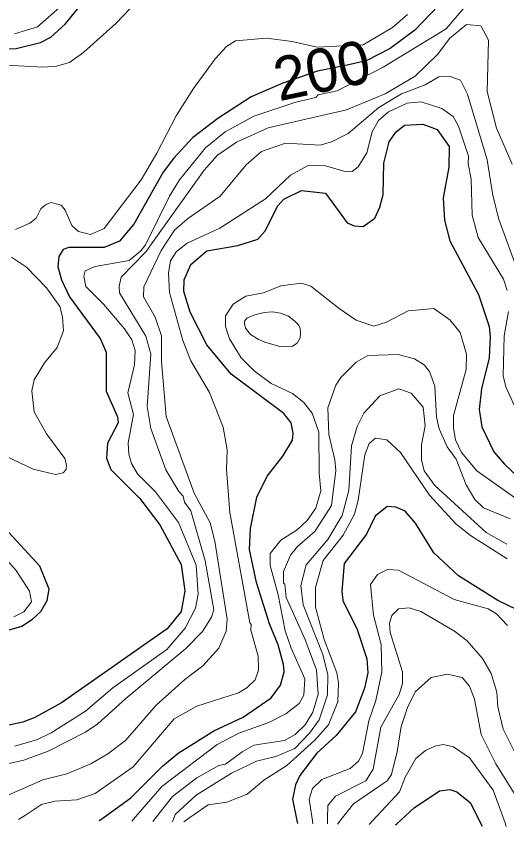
# Model space of a CAD drawing. Extents: x 673.6 to 698.9, y 7012 to 7040.1.
# Drawn here: x 679.882 to 680.788, y 7012.249 to 7013.744 of the extents above; entities that cross this region are included whole.
import ezdxf
from ezdxf.enums import TextEntityAlignment as Align

# ---------------------------------------------------------------- set-up
doc = ezdxf.new("R2010")
doc.units = 0
doc.header["$LTSCALE"] = 0.032
doc.layers.add('1', color=7, linetype='Continuous', lineweight=25)
doc.layers.add('2', color=7, linetype='Continuous', lineweight=13)
doc.layers.add('61', color=7, linetype='Continuous')

msp = doc.modelspace()

# ---------------------------------------------------------------- linework, layer by layer
at = {"layer": '1'}
for points in [[(679.8404, 7013.6837), (679.8827, 7013.6845), (679.9275, 7013.6954), (679.9462, 7013.7054), (679.9728, 7013.7295), (680.0618, 7013.8381), (680.0851, 7013.8582), (680.1223, 7013.8832), (680.184, 7013.9069), (680.2049, 7013.9186), (680.2589, 7013.9696), (680.2949, 7013.9958), (680.3279, 7014.0035), (680.4324, 7014.0026), (680.4595, 7014.0173), (680.464, 7014.0229), (680.4711, 7014.0889), (680.4763, 7014.1054), (680.4955, 7014.124), (680.516, 7014.125), (680.5409, 7014.1069), (680.574, 7014.0699), (680.584, 7014.0643), (680.5994, 7014.0668)], [(680.6771, 7013.7797), (680.6187, 7013.718), (680.573, 7013.6841), (680.5286, 7013.6614), (680.4938, 7013.6537), (680.4387, 7013.6426), (680.3747, 7013.6205), (680.3166, 7013.595), (680.2549, 7013.5553), (680.2077, 7013.5196), (680.1727, 7013.4815), (680.1539, 7013.4561), (680.0994, 7013.3605), (680.0732, 7013.3288), (680.0449, 7013.3174), (679.9798, 7013.3172), (679.9689, 7013.3136), (679.9609, 7013.3008), (679.9593, 7013.2815), (679.9658, 7013.2576), (679.9807, 7013.2261), (680.0378, 7013.1492), (680.0486, 7013.1241), (680.0488, 7013.0519), (680.0697, 7013.005), (680.0707, 7012.9938), (680.0512, 7012.9565), (680.0489, 7012.9288), (680.0572, 7012.9078), (680.1106, 7012.8543), (680.1479, 7012.8057), (680.1868, 7012.7326), (680.1941, 7012.6841), (680.1869, 7012.6458), (680.1612, 7012.6139), (679.9658, 7012.4772), (679.9168, 7012.4502), (679.8946, 7012.4414), (679.8691, 7012.4363)], [(680.0358, 7012.2599), (680.0406, 7012.2634), (680.0944, 7012.3022), (680.1525, 7012.3602), (680.1815, 7012.3843), (680.2475, 7012.4256), (680.3017, 7012.4508), (680.3532, 7012.4862), (680.3706, 7012.51), (680.3773, 7012.5343), (680.3763, 7012.5481), (680.3662, 7012.5842), (680.3502, 7012.6232), (680.3259, 7012.6993), (680.3134, 7012.7602), (680.315, 7012.7991), (680.3266, 7012.8566), (680.3459, 7012.8954), (680.3747, 7012.9323), (680.3927, 7012.9617), (680.3938, 7012.9746), (680.3899, 7012.9935), (680.3769, 7013.0112), (680.2794, 7013.0833), (680.2345, 7013.1379), (680.2038, 7013.1982), (680.192, 7013.236), (680.1927, 7013.2576), (680.2048, 7013.2858), (680.2345, 7013.3108), (680.2919, 7013.3209), (680.3289, 7013.3325), (680.3426, 7013.3489), (680.365, 7013.3934), (680.3767, 7013.4067), (680.4095, 7013.4224), (680.4534, 7013.4176), (680.4938, 7013.3628), (680.5068, 7013.3575), (680.5232, 7013.3559), (680.5447, 7013.3713), (680.5541, 7013.3916), (680.5598, 7013.4151), (680.5614, 7013.4725), (680.5714, 7013.512), (680.5834, 7013.5298), (680.5993, 7013.5431), (680.6335, 7013.5448), (680.6595, 7013.5348), (680.6822, 7013.5038), (680.6814, 7013.4657), (680.6708, 7013.4088), (680.6736, 7013.3675), (680.6833, 7013.3293), (680.7358, 7013.2306), (680.7555, 7013.1714), (680.7578, 7013.1525), (680.7555, 7013.1135), (680.7417, 7013.0567), (680.7374, 7013.0182), (680.7422, 7012.9864), (680.7642, 7012.9404), (680.7838, 7012.9176), (680.8666, 7012.8386)], [(680.6989, 7012.7114), (680.6538, 7012.7541), (680.6196, 7012.8089), (680.6005, 7012.8311), (680.5832, 7012.838), (680.5673, 7012.8397), (680.5451, 7012.8216), (680.5292, 7012.7885), (680.4879, 7012.7341), (680.4835, 7012.6834), (680.4858, 7012.6661), (680.5123, 7012.6127), (680.5302, 7012.5587), (680.5318, 7012.5328), (680.5253, 7012.5045), (680.5091, 7012.4608), (680.473, 7012.4169), (680.4375, 7012.3845), (680.406, 7012.3431), (680.3981, 7012.3258), (680.3924, 7012.2994), (680.4005, 7012.2605), (680.4017, 7012.2547)], [(679.8519, 7012.6073), (679.8926, 7012.619), (679.9125, 7012.6313), (679.9279, 7012.6459), (679.9395, 7012.666), (679.9434, 7012.6869), (679.9264, 7012.7294), (679.8475, 7012.8143)], [(680.8721, 7012.567), (680.8639, 7012.6011), (680.8514, 7012.6245), (680.8243, 7012.641), (680.7715, 7012.6658), (680.6989, 7012.7114)], [(680.583, 7012.252), (680.5854, 7012.2542), (680.6173, 7012.2834), (680.6638, 7012.3147), (680.6829, 7012.3172), (680.6962, 7012.313), (680.7211, 7012.293), (680.7407, 7012.254), (680.7428, 7012.2497)]]:
    msp.add_lwpolyline(points, dxfattribs=at)
at = {"layer": '2'}
for points in [[(680.1048, 7013.7703), (680.0669, 7013.7308), (680.0075, 7013.6777), (679.9811, 7013.6583), (679.957, 7013.6518), (679.9318, 7013.6501), (679.8643, 7013.6533)], [(680.7154, 7013.7662), (680.6765, 7013.7208), (680.5601, 7013.6496), (680.4751, 7013.6061), (680.4403, 7013.5987), (680.4358, 7013.5939), (680.3988, 7013.5851), (680.3212, 7013.5595), (680.2686, 7013.5307), (680.2322, 7013.5008), (680.1842, 7013.442), (680.1656, 7013.4122), (680.1209, 7013.322), (680.1127, 7013.3112), (680.0909, 7013.2933), (680.0281, 7013.2821), (680.0101, 7013.2742), (680.0076, 7013.2642), (680.0108, 7013.2452), (680.0443, 7013.2123), (680.0827, 7013.1675), (680.0961, 7013.1466), (680.102, 7013.1273), (680.1012, 7013.1008), (680.0883, 7013.0493), (680.0988, 7013.009), (680.089, 7012.9569), (680.0903, 7012.9361), (680.0955, 7012.919), (680.1063, 7012.8997), (680.1397, 7012.8663), (680.182, 7012.8099), (680.2147, 7012.7313), (680.2187, 7012.6779), (680.2137, 7012.6521), (680.1947, 7012.6149), (680.1607, 7012.5755), (680.0611, 7012.5052), (680.0106, 7012.4616), (679.9472, 7012.4217), (679.9218, 7012.4097), (679.8797, 7012.3975)], [(679.9622, 7013.76), (679.9216, 7013.7242), (679.8791, 7013.7116)], [(679.8809, 7013.3506), (679.9076, 7013.3619), (679.9196, 7013.3716), (679.9277, 7013.3885), (679.9365, 7013.3962), (679.947, 7013.4001), (679.9657, 7013.3952), (679.9729, 7013.3858), (679.9853, 7013.3579), (679.9977, 7013.3465), (680.0199, 7013.3411), (680.0448, 7013.3521), (680.1132, 7013.442), (680.1424, 7013.491), (680.1779, 7013.5599), (680.2097, 7013.6106), (680.2499, 7013.6651), (680.2706, 7013.6878), (680.2874, 7013.6984), (680.3446, 7013.7031), (680.3921, 7013.6975), (680.4383, 7013.687), (680.5233, 7013.6911), (680.5774, 7013.7229), (680.6048, 7013.7468)], [(679.8436, 7012.3597), (679.8968, 7012.3712), (679.9412, 7012.388), (680.0106, 7012.4231), (680.0333, 7012.4384), (680.0846, 7012.4854), (680.1956, 7012.5775), (680.2265, 7012.6091), (680.243, 7012.6353), (680.2475, 7012.6491), (680.2312, 7012.7392), (680.2048, 7012.8315), (680.1934, 7012.8476), (680.1907, 7012.8588), (680.1826, 7012.867), (680.1589, 7012.9073), (680.1312, 7012.9831), (680.1244, 7013.0239), (680.1308, 7013.1205), (680.1218, 7013.1537), (680.0734, 7013.2339), (680.0726, 7013.2461), (680.0763, 7013.2623), (680.1217, 7013.3091), (680.2298, 7013.4596), (680.2544, 7013.4875), (680.2892, 7013.5115), (680.3475, 7013.5382), (680.4921, 7013.5711), (680.5635, 7013.6009), (680.6193, 7013.6331), (680.6612, 7013.6741), (680.6825, 7013.7029), (680.7138, 7013.7286), (680.7404, 7013.7264), (680.7545, 7013.6998), (680.7522, 7013.6052), (680.7696, 7013.5376), (680.798, 7013.4712)], [(680.8097, 7013.2701), (680.7735, 7013.3694), (680.7624, 7013.4131), (680.7521, 7013.4791), (680.716, 7013.6004), (680.7027, 7013.6261), (680.6821, 7013.6335), (680.6629, 7013.6319), (680.6374, 7013.6174), (680.594, 7013.6005), (680.5519, 7013.5755), (680.4955, 7013.5277), (680.4645, 7013.512), (680.4435, 7013.5063), (680.3797, 7013.5096), (680.3351, 7013.4941), (680.3072, 7013.4698), (680.2593, 7013.412), (680.1985, 7013.37), (680.1749, 7013.349), (680.15, 7013.3118), (680.1184, 7013.2444), (680.1178, 7013.2264), (680.1391, 7013.189), (680.1506, 7013.1541), (680.1507, 7013.107), (680.1593, 7013.0055), (680.2109, 7012.8641), (680.2407, 7012.8093), (680.2493, 7012.7754), (680.2722, 7012.6315), (680.2704, 7012.6094), (680.2566, 7012.578), (680.2272, 7012.5457), (680.1936, 7012.5206), (680.1411, 7012.4729), (680.0843, 7012.4078), (680.0514, 7012.3831), (680.0203, 7012.3646), (679.9759, 7012.3463), (679.9317, 7012.3351), (679.8686, 7012.3076)], [(679.8869, 7012.2621), (679.8994, 7012.2703), (679.9291, 7012.2899), (679.9541, 7012.2959), (679.9944, 7012.2985), (680.028, 7012.3101), (680.0986, 7012.359), (680.1739, 7012.448), (680.216, 7012.4712), (680.2929, 7012.4959), (680.3081, 7012.505), (680.3237, 7012.52), (680.3297, 7012.5378), (680.329, 7012.5634), (680.3158, 7012.6112), (680.3166, 7012.6217), (680.3136, 7012.6247), (680.2772, 7012.8284), (680.2706, 7012.9077), (680.2722, 7012.944), (680.2648, 7012.9861), (680.2395, 7013.0499), (680.2052, 7013.1084), (680.19, 7013.1458), (680.1655, 7013.2343), (680.1637, 7013.2698), (680.1671, 7013.2929), (680.1785, 7013.3098), (680.1979, 7013.3252), (680.2585, 7013.3531), (680.3426, 7013.4073), (680.3891, 7013.4507), (680.4213, 7013.4684), (680.4537, 7013.4676), (680.4917, 7013.4571), (680.5028, 7013.4573), (680.5139, 7013.4661), (680.5299, 7013.4917), (680.5397, 7013.5306), (680.5513, 7013.5517), (680.5699, 7013.5675), (680.6042, 7013.5835), (680.6302, 7013.5859), (680.6683, 7013.5736), (680.6894, 7013.5589), (680.6989, 7013.5413), (680.7175, 7013.486), (680.7168, 7013.4713), (680.7225, 7013.4434), (680.7243, 7013.3769), (680.7357, 7013.3358), (680.7822, 7013.2586), (680.7889, 7013.2382)], [(679.8495, 7012.9386), (679.9136, 7012.9082), (679.9548, 7012.8983), (679.9694, 7012.9013), (679.9747, 7012.9077), (679.9754, 7012.9162), (679.9722, 7012.9282), (679.9382, 7012.9736), (679.9154, 7013.0138), (679.9115, 7013.0526), (679.9156, 7013.0731), (679.9348, 7013.1047), (679.9581, 7013.1328), (679.9698, 7013.1637), (679.9682, 7013.1896), (679.9633, 7013.2084), (679.9381, 7013.2431), (679.9016, 7013.281), (679.8738, 7013.2997)], [(680.0958, 7012.2591), (680.1025, 7012.2668), (680.1513, 7012.3229), (680.2535, 7012.4006), (680.2937, 7012.4215), (680.3491, 7012.4411), (680.3804, 7012.4567), (680.4048, 7012.476), (680.4135, 7012.4913), (680.4153, 7012.5218), (680.3899, 7012.5782), (680.3794, 7012.6101), (680.366, 7012.6768), (680.3513, 7012.7306), (680.3512, 7012.7528), (680.3714, 7012.7771), (680.401, 7012.7963), (680.42, 7012.8134), (680.4356, 7012.8363), (680.4448, 7012.8681), (680.4416, 7012.9009), (680.4415, 7012.9766), (680.4287, 7013.0114), (680.413, 7013.0318), (680.3929, 7013.0477), (680.353, 7013.0665), (680.3217, 7013.0899), (680.2976, 7013.1137), (680.2766, 7013.1485), (680.269, 7013.1717), (680.269, 7013.1912), (680.2831, 7013.213), (680.3065, 7013.2276), (680.3393, 7013.2334), (680.3708, 7013.2465), (680.4094, 7013.2515), (680.4265, 7013.2462), (680.4786, 7013.2047), (680.5105, 7013.1834), (680.5431, 7013.1719), (680.5664, 7013.1792), (680.6062, 7013.2005), (680.6536, 7013.2047), (680.6834, 7013.1838), (680.702, 7013.1603), (680.7142, 7013.1207), (680.7133, 7013.0922), (680.6897, 7013.0071), (680.6897, 7012.9841), (680.6937, 7012.9622), (680.7049, 7012.9389), (680.733, 7012.905), (680.809, 7012.8518)], [(680.7915, 7013.199), (680.7834, 7013.1544), (680.7818, 7013.0803), (680.7864, 7013.0605), (680.8024, 7013.0253)], [(680.7945, 7012.817), (680.7453, 7012.8367), (680.7291, 7012.8523), (680.7134, 7012.8792), (680.6946, 7012.9269), (680.6784, 7012.9498), (680.6632, 7012.9827), (680.6585, 7013.0041), (680.6557, 7013.0612), (680.6459, 7013.0883), (680.6357, 7013.1006), (680.6181, 7013.1118), (680.5878, 7013.12), (680.5319, 7013.1183), (680.5101, 7013.1056), (680.4818, 7013.0773), (680.4729, 7013.0633), (680.4581, 7013.0213), (680.4596, 7012.9722), (680.471, 7012.9256), (680.4727, 7012.9059), (680.4644, 7012.8411), (680.4339, 7012.7936), (680.4021, 7012.7658), (680.3892, 7012.7494), (680.3758, 7012.7194), (680.3758, 7012.698), (680.3784, 7012.6959), (680.381, 7012.6716), (680.4157, 7012.5956), (680.4372, 7012.5381), (680.4398, 7012.493), (680.4299, 7012.4598), (680.4163, 7012.4366), (680.3974, 7012.4191), (680.3781, 7012.4079), (680.3212, 7012.3992), (680.2995, 7012.3866), (680.2691, 7012.3642), (680.2564, 7012.3617), (680.2161, 7012.3391), (680.1709, 7012.3045), (680.1416, 7012.2671), (680.1349, 7012.2585)], [(680.1712, 7012.258), (680.1729, 7012.2627), (680.1761, 7012.2714), (680.2145, 7012.3069), (680.28, 7012.3477), (680.3261, 7012.3696), (680.3617, 7012.3783), (680.3969, 7012.3932), (680.4241, 7012.4212), (680.4419, 7012.446), (680.457, 7012.4923), (680.458, 7012.5289), (680.4488, 7012.5665), (680.4123, 7012.6578), (680.4079, 7012.6935), (680.4181, 7012.732), (680.4579, 7012.7784), (680.4841, 7012.8231), (680.4964, 7012.8687), (680.5014, 7012.9512), (680.5119, 7012.9873), (680.5241, 7013.0114), (680.5541, 7013.0438), (680.5891, 7013.0567), (680.6119, 7013.0488), (680.6338, 7013.0226), (680.6378, 7012.9885), (680.6306, 7012.9532), (680.6306, 7012.9256), (680.6357, 7012.9052), (680.6556, 7012.8784), (680.75, 7012.7913), (680.7887, 7012.7697)], [(680.789, 7012.7427), (680.7212, 7012.786), (680.6941, 7012.8077), (680.6457, 7012.8601), (680.5921, 7012.9391), (680.5669, 7012.9626), (680.5461, 7012.9655), (680.5342, 7012.9559), (680.5264, 7012.9346), (680.5138, 7012.8509), (680.5069, 7012.8253), (680.4863, 7012.7866), (680.4491, 7012.7398), (680.4352, 7012.6902), (680.4351, 7012.6535), (680.4511, 7012.594), (680.4748, 7012.5324), (680.4776, 7012.5144), (680.4762, 7012.4789), (680.4592, 7012.4366), (680.4341, 7012.4083), (680.3824, 7012.3614), (680.3399, 7012.3346), (680.3092, 7012.3086), (680.2715, 7012.2939), (680.2372, 7012.2889), (680.2033, 7012.2655), (680.192, 7012.2577)], [(679.8068, 7012.8051), (679.8826, 7012.7214), (679.9068, 7012.683), (679.9106, 7012.6635), (679.8963, 7012.6451), (679.878, 7012.6361)], [(680.4304, 7012.2542), (680.4296, 7012.2594), (680.4234, 7012.2993), (680.4296, 7012.3191), (680.447, 7012.3358), (680.4993, 7012.356), (680.5143, 7012.3699), (680.5221, 7012.384), (680.5337, 7012.4443), (680.5466, 7012.4815), (680.5574, 7012.5336), (680.5565, 7012.5847), (680.5419, 7012.639), (680.5369, 7012.6956), (680.5493, 7012.714), (680.5681, 7012.7231), (680.5885, 7012.7218), (680.6914, 7012.6678), (680.7537, 7012.6508), (680.7693, 7012.6417), (680.7895, 7012.6202)], [(680.4573, 7012.2539), (680.4575, 7012.2648), (680.458, 7012.2876), (680.4718, 7012.3052), (680.528, 7012.3331), (680.5417, 7012.355), (680.5559, 7012.4325), (680.5893, 7012.4927), (680.596, 7012.5131), (680.596, 7012.5346), (680.5732, 7012.6071), (680.5715, 7012.6244), (680.5759, 7012.6383), (680.5886, 7012.6506), (680.6082, 7012.6525), (680.6294, 7012.6455), (680.6919, 7012.6093), (680.7154, 7012.5914), (680.7432, 7012.5592), (680.7592, 7012.5315), (680.77, 7012.497), (680.7719, 7012.4697), (680.7814, 7012.4288), (680.8413, 7012.3094)], [(680.8191, 7012.2486), (680.818, 7012.2559), (680.8132, 7012.2873), (680.8039, 7012.3073), (680.768, 7012.3645), (680.7408, 7012.4188), (680.7284, 7012.4841), (680.7192, 7012.5078), (680.7058, 7012.5243), (680.679, 7012.5301), (680.6487, 7012.5242), (680.6191, 7012.4978), (680.6049, 7012.4684), (680.5931, 7012.4334), (680.5861, 7012.3875), (680.5754, 7012.3452), (680.5672, 7012.3336), (680.505, 7012.2911), (680.4818, 7012.2614), (680.4757, 7012.2536)], [(680.5341, 7012.2528), (680.5406, 7012.2597), (680.59, 7012.3128), (680.6009, 7012.3402), (680.6204, 7012.3744), (680.6382, 7012.3892), (680.6556, 7012.3976), (680.671, 7012.4002), (680.6897, 7012.396), (680.7192, 7012.3755), (680.7634, 7012.3163), (680.7851, 7012.2556), (680.7874, 7012.2491)]]:
    msp.add_lwpolyline(points, dxfattribs=at)
msp.add_lwpolyline([(680.3038, 7013.1768), (680.3057, 7013.1682), (680.3148, 7013.1565), (680.3295, 7013.1479), (680.3418, 7013.1428), (680.3694, 7013.1345), (680.3927, 7013.135), (680.401, 7013.1407), (680.4069, 7013.1508), (680.4072, 7013.1591), (680.4066, 7013.168), (680.4039, 7013.1747), (680.3967, 7013.1816), (680.3852, 7013.1905), (680.3702, 7013.1961), (680.3557, 7013.1985), (680.3405, 7013.1972), (680.3228, 7013.1929), (680.3089, 7013.1873), (680.3041, 7013.1816)], close=True, dxfattribs=at)

# ---------------------------------------------------------------- texts
at = {"layer": '61'}
msp.add_text('200', height=0.08, rotation=11.889, dxfattribs=at).set_placement((680.4551, 7013.6052), align=Align.CENTER)

doc.saveas('drawing.dxf')
